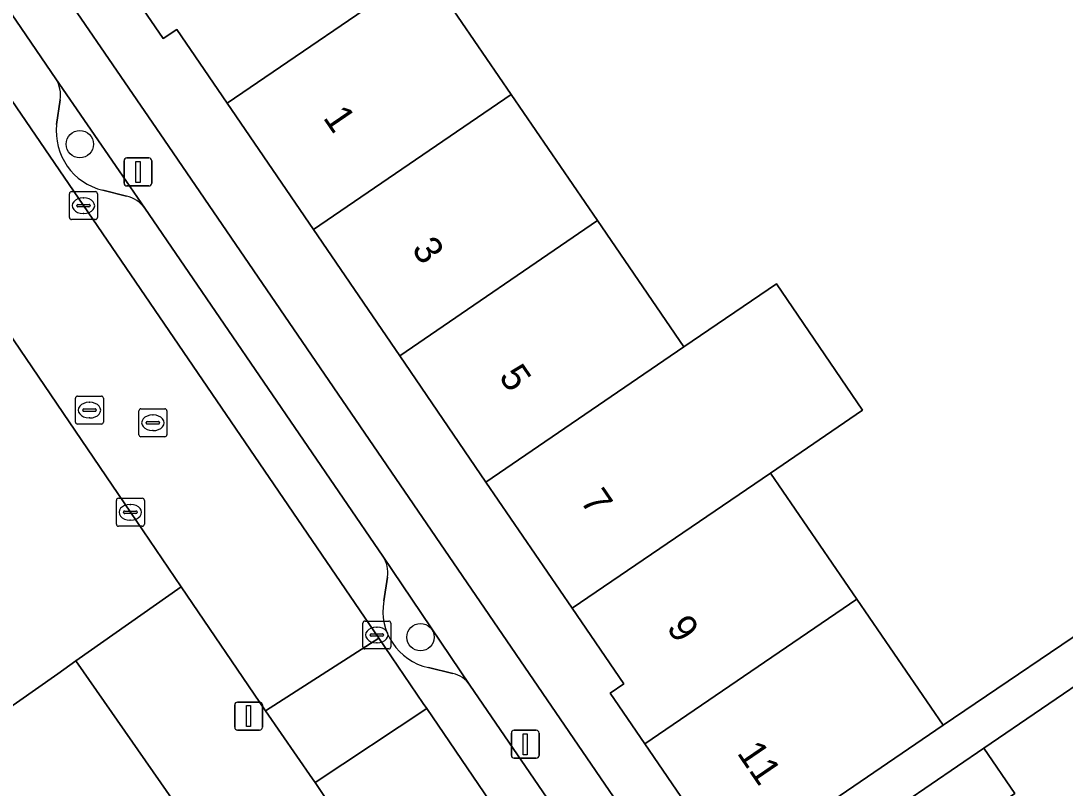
# Model space of a CAD drawing. Extents: x 159279 to 160377, y 384531 to 385888.
# Drawn here: x 159761.24 to 159798.6, y 385284.67 to 385312.12 of the extents above; entities that cross this region are included whole.
import ezdxf

# ---------------------------------------------------------------- set-up
doc = ezdxf.new("R2010")
doc.units = 0
for name, color, linetype in [('IMGEO_Boom', 7, 'Continuous'), ('IMGEO_Erf', 7, 'Continuous'), ('IMGEO_Kolk', 7, 'Continuous'), ('IMGEO_Lichtmast', 7, 'Continuous'), ('IMGEO_Pand', 7, 'Continuous'), ('IMGEO_Pand_nummerreeks', 7, 'Continuous'), ('IMGEO_Parkeervlak_open', 7, 'Continuous'), ('IMGEO_Rijbaan_lokaal_open', 7, 'Continuous'), ('IMGEO_Rioolput', 7, 'Continuous'), ('IMGEO_Verkeerseiland_open', 7, 'Continuous'), ('IMGEO_Voetpad_open', 7, 'Continuous')]:
    doc.layers.add(name, color=color, linetype=linetype)

msp = doc.modelspace()

# ---------------------------------------------------------------- linework, layer by layer
at = {"layer": 'IMGEO_Boom'}
for centre in [(159763.349, 385307.709), (159775.534, 385290.069)]:
    msp.add_circle(centre, 0.489, dxfattribs=at)
at = {"layer": 'IMGEO_Erf'}
for points in [[(159761.408, 385315.109), (159766.378, 385307.844), (159784.997, 385280.628), (159786.487, 385281.616), (159786.648, 385281.733), (159783.561, 385286.255), (159782.325, 385288.065), (159782.808, 385288.403), (159780.962, 385291.105), (159777.876, 385295.622), (159774.79, 385300.139), (159771.704, 385304.656), (159768.618, 385309.173), (159766.819, 385311.806), (159766.323, 385311.489), (159765.049, 385313.361)], [(159775.687, 385313.999), (159778.778, 385309.485), (159781.869, 385304.972), (159784.961, 385300.458), (159788.269, 385302.716), (159791.353, 385298.197), (159788.052, 385295.944), (159791.143, 385291.43), (159794.229, 385286.925), (159806.561, 385295.27)], [(159724.639, 385247.767), (159727.615, 385252.287), (159730.59, 385256.808), (159733.566, 385261.328), (159732.078, 385262.304), (159735.158, 385266.999), (159738.238, 385271.694), (159741.152, 385273.739), (159745.563, 385276.835), (159749.973, 385279.932), (159754.384, 385283.028), (159758.794, 385286.125), (159762.556, 385288.765), (159763.205, 385289.221), (159766.974, 385291.869), (159765.154, 385294.54), (159755.258, 385309.098), (159755.043, 385309.4)], [(159799.815, 385288.92), (159795.693, 385286.105), (159796.799, 385284.485), (159793.973, 385282.556), (159791.302, 385280.733), (159788.593, 385278.884), (159787.488, 385280.502), (159787.323, 385280.389), (159788.426, 385278.77), (159792.189, 385273.247), (159798.176, 385264.458), (159799.144, 385265.064)]]:
    msp.add_lwpolyline(points, dxfattribs=at)
at = {"layer": 'IMGEO_Kolk'}
for p, q in [((159763.05, 385306.008), (159763.902, 385306.008)), ((159762.975, 385305.082), (159762.975, 385305.934)), ((159763.463, 385305.788), (159763.488, 385305.788)), ((159763.976, 385305.934), (159763.976, 385305.082)), ((159763.234, 385305.502), (159763.234, 385305.514)), ((159763.672, 385305.465), (159763.274, 385305.465)), ((159763.277, 385305.551), (159763.675, 385305.551)), ((159763.486, 385305.228), (159763.461, 385305.228)), ((159763.718, 385305.514), (159763.718, 385305.502)), ((159763.902, 385305.008), (159763.05, 385305.008)), ((159764.653, 385294.114), (159764.653, 385294.966)), ((159764.728, 385295.04), (159765.58, 385295.04)), ((159765.141, 385294.82), (159765.166, 385294.82)), ((159765.654, 385294.966), (159765.654, 385294.114)), ((159764.912, 385294.534), (159764.912, 385294.546)), ((159765.35, 385294.497), (159764.952, 385294.497)), ((159764.955, 385294.583), (159765.353, 385294.583)), ((159765.396, 385294.546), (159765.396, 385294.534)), ((159765.58, 385294.04), (159764.728, 385294.04)), ((159765.164, 385294.26), (159765.139, 385294.26)), ((159773.546, 385290.65), (159774.398, 385290.65)), ((159773.471, 385289.724), (159773.471, 385290.576)), ((159773.959, 385290.43), (159773.984, 385290.43)), ((159774.472, 385290.576), (159774.472, 385289.724)), ((159773.73, 385290.144), (159773.73, 385290.156)), ((159774.168, 385290.107), (159773.77, 385290.107)), ((159773.773, 385290.193), (159774.171, 385290.193)), ((159774.214, 385290.156), (159774.214, 385290.144)), ((159774.398, 385289.65), (159773.546, 385289.65)), ((159773.982, 385289.87), (159773.957, 385289.87))]:
    msp.add_line(p, q, dxfattribs=at)
for points in [[(159763.05, 385306.008), (159763.902, 385306.008)], [(159762.975, 385305.082), (159762.975, 385305.934)], [(159763.976, 385305.934), (159763.976, 385305.082)], [(159763.902, 385305.008), (159763.05, 385305.008)], [(159764.653, 385294.114), (159764.653, 385294.966)], [(159764.728, 385295.04), (159765.58, 385295.04)], [(159765.654, 385294.966), (159765.654, 385294.114)], [(159765.58, 385294.04), (159764.728, 385294.04)], [(159773.546, 385290.65), (159774.398, 385290.65)], [(159773.471, 385289.724), (159773.471, 385290.576)], [(159774.472, 385290.576), (159774.472, 385289.724)], [(159774.398, 385289.65), (159773.546, 385289.65)]]:
    msp.add_lwpolyline(points, dxfattribs=at)
for centre, radius, start, end in [((159763.052, 385305.932), 0.0765, 91.552, 178.448), ((159763.052, 385305.932), 0.0765, 91.552, 178.448), ((159763.9, 385305.932), 0.0765, 1.552, 88.448), ((159763.9, 385305.932), 0.0765, 1.552, 88.448), ((159763.274, 385305.511), 0.0403, 85.8775, 175.7526), ((159763.271, 385305.501), 0.0366, 178.938, 274.7102), ((159763.675, 385305.508), 0.043, 264.8664, 352.4533), ((159763.679, 385305.513), 0.0386, 1.7309, 96.639), ((159763.052, 385305.084), 0.0765, 181.552, 268.448), ((159763.052, 385305.084), 0.0765, 181.552, 268.448), ((159763.9, 385305.084), 0.0765, 271.552, 358.448), ((159763.9, 385305.084), 0.0765, 271.552, 358.448), ((159764.73, 385294.964), 0.0765, 91.552, 178.448), ((159764.73, 385294.964), 0.0765, 91.552, 178.448), ((159765.578, 385294.964), 0.0765, 1.552, 88.448), ((159765.578, 385294.964), 0.0765, 1.552, 88.448), ((159764.952, 385294.543), 0.0403, 85.8775, 175.7526), ((159764.949, 385294.533), 0.0366, 178.938, 274.7102), ((159765.353, 385294.54), 0.043, 264.8664, 352.4533), ((159765.357, 385294.545), 0.0386, 1.7309, 96.639), ((159764.73, 385294.116), 0.0765, 181.552, 268.448), ((159764.73, 385294.116), 0.0765, 181.552, 268.448), ((159765.578, 385294.116), 0.0765, 271.552, 358.448), ((159765.578, 385294.116), 0.0765, 271.552, 358.448), ((159773.548, 385290.574), 0.0765, 91.552, 178.448), ((159773.548, 385290.574), 0.0765, 91.552, 178.448), ((159774.396, 385290.574), 0.0765, 1.552, 88.448), ((159774.396, 385290.574), 0.0765, 1.552, 88.448), ((159773.77, 385290.153), 0.0403, 85.8775, 175.7526), ((159773.767, 385290.143), 0.0366, 178.938, 274.7102), ((159774.171, 385290.15), 0.043, 264.8664, 352.4533), ((159774.175, 385290.155), 0.0386, 1.7309, 96.639), ((159773.548, 385289.726), 0.0765, 181.552, 268.448), ((159773.548, 385289.726), 0.0765, 181.552, 268.448), ((159774.396, 385289.726), 0.0765, 271.552, 358.448), ((159774.396, 385289.726), 0.0765, 271.552, 358.448)]:
    msp.add_arc(centre, radius, start, end, dxfattribs=at)
for centre, major_axis, ratio, start_param, end_param in [((159763.462, 385305.508), (-0.387, 0.002), 0.722429, 4.712389, 7.853982), ((159763.487, 385305.508), (-0.39, 0.002), 0.717154, 1.570796, 4.712389), ((159765.14, 385294.54), (-0.387, 0.002), 0.722429, 4.712389, 7.853982), ((159765.165, 385294.54), (-0.39, 0.002), 0.717154, 1.570796, 4.712389), ((159773.958, 385290.15), (-0.387, 0.002), 0.722429, 4.712389, 7.853982), ((159773.983, 385290.15), (-0.39, 0.002), 0.717154, 1.570796, 4.712389)]:
    msp.add_ellipse(centre, major_axis=major_axis, ratio=ratio, start_param=start_param, end_param=end_param, dxfattribs=at)
at = {"layer": 'IMGEO_Lichtmast'}
for p, q in [((159764.929, 385306.313), (159764.929, 385307.113)), ((159764.929, 385307.113), (159764.929, 385306.313)), ((159765.029, 385307.213), (159765.819, 385307.213)), ((159765.819, 385307.213), (159765.029, 385307.213)), ((159765.919, 385307.113), (159765.919, 385306.313)), ((159765.919, 385306.313), (159765.919, 385307.113)), ((159765.819, 385306.213), (159765.029, 385306.213)), ((159765.029, 385306.213), (159765.819, 385306.213)), ((159768.988, 385287.748), (159769.778, 385287.748)), ((159769.778, 385287.748), (159768.988, 385287.748)), ((159768.888, 385286.848), (159768.888, 385287.648)), ((159768.888, 385287.648), (159768.888, 385286.848)), ((159769.878, 385287.648), (159769.878, 385286.848)), ((159769.878, 385286.848), (159769.878, 385287.648)), ((159769.778, 385286.748), (159768.988, 385286.748)), ((159768.988, 385286.748), (159769.778, 385286.748)), ((159778.786, 385285.844), (159778.786, 385286.644)), ((159778.786, 385286.644), (159778.786, 385285.844)), ((159778.886, 385286.744), (159779.676, 385286.744)), ((159779.676, 385286.744), (159778.886, 385286.744)), ((159779.776, 385286.644), (159779.776, 385285.844)), ((159779.776, 385285.844), (159779.776, 385286.644)), ((159779.676, 385285.744), (159778.886, 385285.744)), ((159778.886, 385285.744), (159779.676, 385285.744))]:
    msp.add_line(p, q, dxfattribs=at)
for points in [[(159765.349, 385307.088), (159765.499, 385307.088), (159765.499, 385306.338), (159765.349, 385306.338), (159765.349, 385307.088)], [(159769.308, 385287.623), (159769.458, 385287.623), (159769.458, 385286.873), (159769.308, 385286.873), (159769.308, 385287.623)], [(159779.206, 385286.619), (159779.356, 385286.619), (159779.356, 385285.869), (159779.206, 385285.869), (159779.206, 385286.619)]]:
    msp.add_lwpolyline(points, dxfattribs=at)
for centre, start, end in [((159765.029, 385307.113), 90, 180), ((159765.029, 385307.113), 90, 180), ((159765.819, 385307.113), 0, 90), ((159765.819, 385307.113), 360, 90), ((159765.029, 385306.313), 180, 270), ((159765.029, 385306.313), 180, 270), ((159765.819, 385306.313), 270, 0), ((159765.819, 385306.313), 270, 0), ((159768.988, 385287.648), 90, 180), ((159768.988, 385287.648), 90, 180), ((159769.778, 385287.648), 0, 90), ((159769.778, 385287.648), 360, 90), ((159768.988, 385286.848), 180, 270), ((159768.988, 385286.848), 180, 270), ((159769.778, 385286.848), 270, 0), ((159769.778, 385286.848), 270, 0), ((159778.886, 385286.644), 90, 180), ((159778.886, 385286.644), 90, 180), ((159779.676, 385286.644), 0, 90), ((159779.676, 385286.644), 360, 90), ((159778.886, 385285.844), 180, 270), ((159778.886, 385285.844), 180, 270), ((159779.676, 385285.844), 270, 0), ((159779.676, 385285.844), 270, 0)]:
    msp.add_arc(centre, 0.1, start, end, dxfattribs=at)
at = {"layer": 'IMGEO_Pand'}
for points in [[(159775.687, 385313.999), (159772.595, 385318.513), (159765.049, 385313.361), (159766.323, 385311.489), (159766.819, 385311.806), (159768.618, 385309.173)], [(159768.618, 385309.173), (159771.704, 385304.656), (159778.778, 385309.485), (159775.687, 385313.999)], [(159781.869, 385304.972), (159778.778, 385309.485), (159771.704, 385304.656), (159774.79, 385300.139)], [(159784.961, 385300.458), (159781.869, 385304.972), (159774.79, 385300.139), (159777.876, 385295.622)], [(159788.052, 385295.944), (159791.353, 385298.197), (159788.269, 385302.716), (159784.961, 385300.458), (159777.876, 385295.622), (159780.962, 385291.105)], [(159791.143, 385291.43), (159788.052, 385295.944), (159780.962, 385291.105), (159782.808, 385288.403), (159782.325, 385288.065), (159783.561, 385286.255)], [(159783.561, 385286.255), (159786.648, 385281.733), (159790.774, 385284.559), (159794.229, 385286.925), (159791.143, 385291.43)], [(159763.205, 385289.221), (159762.556, 385288.765), (159758.794, 385286.125), (159764.078, 385278.599), (159767.733, 385281.164), (159768.468, 385281.68)], [(159795.693, 385286.105), (159792.868, 385284.176), (159793.973, 385282.556), (159796.799, 385284.485)]]:
    msp.add_lwpolyline(points, close=True, dxfattribs=at)
at = {"layer": 'IMGEO_Parkeervlak_open'}
for points in [[(159751.001, 385323.779), (159774.04, 385290.042), (159775.634, 385287.705), (159775.762, 385287.516), (159793.816, 385260.972)], [(159762.489, 385310.044), (159759.66, 385314.175), (159754.007, 385322.466)], [(159762.515, 385308.412), (159762.647, 385309.288)], [(159765.02, 385305.852), (159764.174, 385306.057)], [(159774.189, 385292.969), (159765.677, 385305.412)], [(159774.22, 385291.366), (159774.353, 385292.224)], [(159776.691, 385288.774), (159775.82, 385288.988)], [(159785.888, 385275.802), (159784.693, 385277.557), (159777.301, 385288.359)]]:
    msp.add_lwpolyline(points, dxfattribs=at)
for centre, radius, start, end in [((159761.519, 385309.447), 1.139, 351.9841, 31.6251), ((159764.674, 385308.171), 2.172, 173.632, 256.6943), ((159764.722, 385304.696), 1.193, 36.8413, 75.5374), ((159773.301, 385292.383), 1.064, 351.4069, 33.4226), ((159776.257, 385291.009), 2.068, 170.06, 257.808), ((159776.465, 385287.786), 1.014, 34.4388, 77.1041)]:
    msp.add_arc(centre, radius, start, end, dxfattribs=at)
at = {"layer": 'IMGEO_Rijbaan_lokaal_open'}
msp.add_lwpolyline([(159735.892, 385337.052), (159755.043, 385309.4), (159755.258, 385309.098), (159765.154, 385294.54), (159766.974, 385291.869), (159769.994, 385287.435), (159774.04, 385290.042), (159751.001, 385323.779)], dxfattribs=at)
for points in [[(159775.762, 385287.516), (159775.634, 385287.705), (159774.04, 385290.042), (159769.994, 385287.435), (159771.675, 385285.004), (159771.769, 385284.869)], [(159775.762, 385287.516), (159771.769, 385284.869), (159773.054, 385282.947), (159774.244, 385281.168), (159790.169, 385257.796), (159799.751, 385245.788), (159803.713, 385249.269), (159803.596, 385249.396), (159803.067, 385250), (159802.556, 385250.583), (159797.587, 385256.17), (159796.943, 385256.966), (159796.682, 385257.295), (159793.816, 385260.972)]]:
    msp.add_lwpolyline(points, close=True, dxfattribs=at)
at = {"layer": 'IMGEO_Rioolput'}
for p, q in [((159763.19, 385297.767), (159763.19, 385298.619)), ((159763.265, 385298.693), (159764.117, 385298.693)), ((159764.191, 385298.619), (159764.191, 385297.767)), ((159763.449, 385298.187), (159763.449, 385298.199)), ((159763.887, 385298.15), (159763.489, 385298.15)), ((159763.492, 385298.236), (159763.89, 385298.236)), ((159763.678, 385298.473), (159763.703, 385298.473)), ((159763.933, 385298.199), (159763.933, 385298.187)), ((159765.458, 385297.314), (159765.458, 385298.166)), ((159765.533, 385298.24), (159766.385, 385298.24)), ((159766.459, 385298.166), (159766.459, 385297.314)), ((159763.701, 385297.913), (159763.676, 385297.913)), ((159765.717, 385297.734), (159765.717, 385297.746)), ((159765.76, 385297.783), (159766.158, 385297.783)), ((159765.946, 385298.02), (159765.971, 385298.02)), ((159766.201, 385297.746), (159766.201, 385297.734)), ((159764.117, 385297.693), (159763.265, 385297.693)), ((159766.155, 385297.697), (159765.757, 385297.697)), ((159765.969, 385297.46), (159765.944, 385297.46)), ((159766.385, 385297.24), (159765.533, 385297.24))]:
    msp.add_line(p, q, dxfattribs=at)
for points in [[(159763.19, 385297.767), (159763.19, 385298.619)], [(159763.265, 385298.693), (159764.117, 385298.693)], [(159764.191, 385298.619), (159764.191, 385297.767)], [(159765.458, 385297.314), (159765.458, 385298.166)], [(159765.533, 385298.24), (159766.385, 385298.24)], [(159766.459, 385298.166), (159766.459, 385297.314)], [(159764.117, 385297.693), (159763.265, 385297.693)], [(159766.385, 385297.24), (159765.533, 385297.24)]]:
    msp.add_lwpolyline(points, dxfattribs=at)
for centre, radius, start, end in [((159763.267, 385298.617), 0.0765, 91.552, 178.448), ((159763.267, 385298.617), 0.0765, 91.552, 178.448), ((159764.115, 385298.617), 0.0765, 1.552, 88.448), ((159764.115, 385298.617), 0.0765, 1.552, 88.448), ((159763.489, 385298.196), 0.0403, 85.8775, 175.7526), ((159763.486, 385298.186), 0.0366, 178.938, 274.7102), ((159763.89, 385298.193), 0.043, 264.8664, 352.4533), ((159763.894, 385298.198), 0.0386, 1.7309, 96.639), ((159765.535, 385298.164), 0.0765, 91.552, 178.448), ((159765.535, 385298.164), 0.0765, 91.552, 178.448), ((159766.383, 385298.164), 0.0765, 1.552, 88.448), ((159766.383, 385298.164), 0.0765, 1.552, 88.448), ((159763.267, 385297.769), 0.0765, 181.552, 268.448), ((159763.267, 385297.769), 0.0765, 181.552, 268.448), ((159764.115, 385297.769), 0.0765, 271.552, 358.448), ((159764.115, 385297.769), 0.0765, 271.552, 358.448), ((159765.757, 385297.743), 0.0403, 85.8775, 175.7526), ((159766.162, 385297.745), 0.0386, 1.7309, 96.639), ((159765.754, 385297.733), 0.0366, 178.938, 274.7102), ((159766.158, 385297.74), 0.043, 264.8664, 352.4533), ((159765.535, 385297.316), 0.0765, 181.552, 268.448), ((159765.535, 385297.316), 0.0765, 181.552, 268.448), ((159766.383, 385297.316), 0.0765, 271.552, 358.448), ((159766.383, 385297.316), 0.0765, 271.552, 358.448)]:
    msp.add_arc(centre, radius, start, end, dxfattribs=at)
for centre, major_axis, ratio, start_param, end_param in [((159763.677, 385298.193), (-0.387, 0.002), 0.722429, 4.712389, 7.853982), ((159763.702, 385298.193), (-0.39, 0.002), 0.717154, 1.570796, 4.712389), ((159765.945, 385297.74), (-0.387, 0.002), 0.722429, 4.712389, 7.853982), ((159765.97, 385297.74), (-0.39, 0.002), 0.717154, 1.570796, 4.712389)]:
    msp.add_ellipse(centre, major_axis=major_axis, ratio=ratio, start_param=start_param, end_param=end_param, dxfattribs=at)
at = {"layer": 'IMGEO_Verkeerseiland_open'}
for points in [[(159765.677, 385305.412), (159764.753, 385306.754), (159762.489, 385310.044)], [(159762.647, 385309.288), (159762.515, 385308.412)], [(159764.174, 385306.057), (159765.02, 385305.852)], [(159777.301, 385288.359), (159774.189, 385292.969)], [(159774.353, 385292.224), (159774.22, 385291.366)], [(159775.82, 385288.988), (159776.691, 385288.774)]]:
    msp.add_lwpolyline(points, dxfattribs=at)
for centre, radius, start, end in [((159761.519, 385309.447), 1.139, 351.9841, 31.6251), ((159764.674, 385308.171), 2.172, 173.632, 256.6943), ((159764.722, 385304.696), 1.193, 36.8413, 75.5374), ((159773.301, 385292.383), 1.064, 351.4069, 33.4226), ((159776.257, 385291.009), 2.068, 170.06, 257.808), ((159776.465, 385287.786), 1.014, 34.4388, 77.1041)]:
    msp.add_arc(centre, radius, start, end, dxfattribs=at)
at = {"layer": 'IMGEO_Voetpad_open'}
for points in [[(159802.564, 385259.142), (159802.547, 385259.321), (159802.513, 385259.498), (159802.464, 385259.672), (159802.4, 385259.84), (159802.321, 385260.002), (159802.23, 385260.152), (159800.186, 385263.407), (159799.144, 385265.064), (159798.176, 385264.458), (159792.189, 385273.247), (159788.426, 385278.77), (159787.323, 385280.389), (159786.487, 385281.616), (159784.997, 385280.628), (159766.378, 385307.844), (159761.408, 385315.109), (159754.266, 385325.531), (159751.075, 385330.405)], [(159759.66, 385314.175), (159762.489, 385310.044), (159764.753, 385306.754), (159765.677, 385305.412), (159774.189, 385292.969), (159777.301, 385288.359), (159784.693, 385277.557)], [(159806.561, 385295.27), (159794.229, 385286.925), (159790.774, 385284.559), (159786.648, 385281.733), (159786.487, 385281.616), (159787.323, 385280.389), (159787.488, 385280.502), (159790.197, 385282.352), (159792.868, 385284.176), (159795.693, 385286.105), (159799.815, 385288.92)], [(159774.244, 385281.168), (159773.054, 385282.947), (159771.769, 385284.869), (159771.675, 385285.004), (159769.994, 385287.435), (159766.974, 385291.869), (159763.205, 385289.221), (159768.468, 385281.68), (159767.733, 385281.164), (159768.626, 385279.859), (159769.556, 385278.618), (159772.37, 385274.482), (159773.196, 385275.042), (159776.291, 385270.487), (159779.391, 385265.924), (159782.631, 385261.155), (159785.871, 385256.386), (159788.679, 385252.254), (159790.134, 385250.048)]]:
    msp.add_lwpolyline(points, dxfattribs=at)

# ---------------------------------------------------------------- texts
at = {"layer": 'IMGEO_Pand_nummerreeks'}
for s, rotation, p in [('1', 304.3408, (159772.027, 385308.651)), ('3', 304.3408, (159775.194, 385303.951)), ('5', 304.3408, (159778.314, 385299.39)), ('7', 304.3429, (159781.224, 385294.948)), ('9', 304.3408, (159784.314, 385290.417)), ('11', 304.3199, (159786.836, 385285.928))]:
    msp.add_text(s, height=1, rotation=rotation, dxfattribs=at).set_placement(p)

doc.saveas('drawing.dxf')
